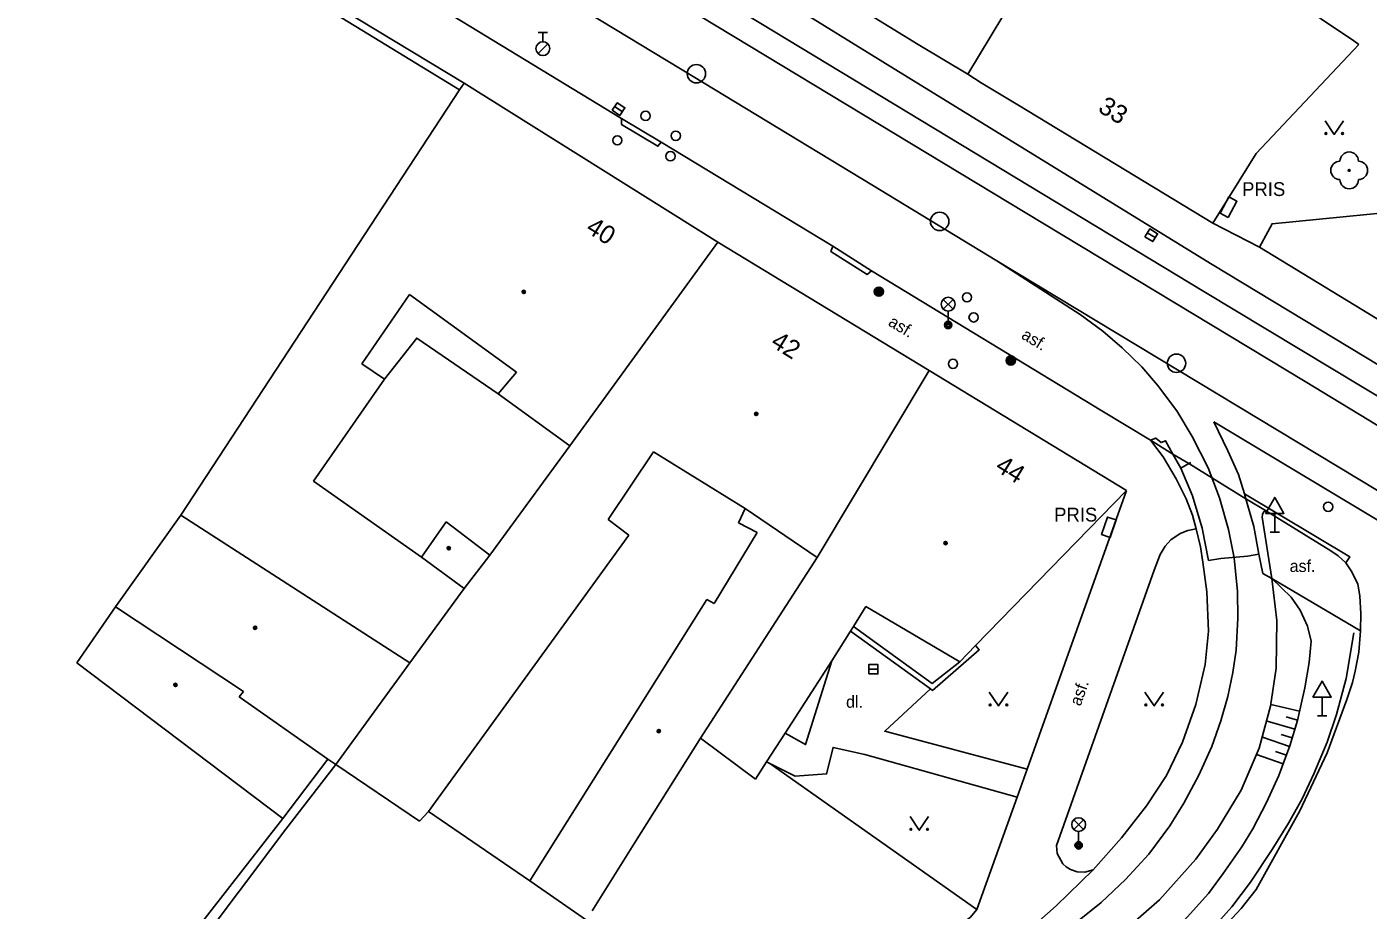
# Model space of a CAD drawing. Extents: x -598341 to -594502, y -1162301 to -1161406.
# Drawn here: x -597578.3 to -597505.5, y -1161674 to -1161626.1 of the extents above; entities that cross this region are included whole.
import ezdxf

# ---------------------------------------------------------------- set-up
doc = ezdxf.new("R2010")
doc.units = 0
for name, color, linetype in [('Vrstva 10', 7, 'Continuous'), ('Vrstva 11', 7, 'Continuous'), ('Vrstva 13', 7, 'Continuous'), ('Vrstva 14', 7, 'Continuous'), ('Vrstva 15', 7, 'Continuous'), ('Vrstva 22', 7, 'Continuous'), ('Vrstva 24', 7, 'Continuous'), ('Vrstva 25', 7, 'Continuous'), ('Vrstva 27', 7, 'Continuous'), ('Vrstva 28', 7, 'Continuous'), ('Vrstva 33', 7, 'Continuous'), ('Vrstva 34', 7, 'Continuous'), ('Vrstva 36', 7, 'Continuous'), ('Vrstva 39', 7, 'Continuous'), ('Vrstva 40', 7, 'Continuous'), ('Vrstva 41', 7, 'Continuous'), ('Vrstva 46', 7, 'Continuous'), ('Vrstva 5', 7, 'Continuous'), ('Vrstva 7', 7, 'Continuous'), ('Vrstva 9', 7, 'Continuous')]:
    doc.layers.add(name, color=color, linetype=linetype)

msp = doc.modelspace()

# ---------------------------------------------------------------- linework, layer by layer
at = {"layer": 'Vrstva 10'}
for p, q in [((-597548.62, -1161617.58), (-597530.95, -1161628.51)), ((-597562.74, -1161620.84), (-597545.98, -1161631.07)), ((-597545.98, -1161631.07), (-597543.83, -1161632.35)), ((-597543.83, -1161632.35), (-597534.51, -1161638)), ((-597534.51, -1161638), (-597532.42, -1161639.34)), ((-597532.42, -1161639.34), (-597519.92, -1161646.94)), ((-597519.92, -1161646.94), (-597517.28, -1161648.53))]:
    msp.add_line(p, q, dxfattribs=at)
for points in [[(-597530.95, -1161628.51), (-597513.94, -1161638.99), (-597475.81, -1161662.04)], [(-597517.28, -1161648.53), (-597516.07, -1161649.28)], [(-597516.07, -1161649.28), (-597515.2, -1161649.8)], [(-597515.2, -1161649.8), (-597512.1, -1161651.71)], [(-597512.1, -1161651.71), (-597512.07, -1161651.73), (-597511.05, -1161652.35)], [(-597511.05, -1161652.35), (-597507.5, -1161654.53)], [(-597507.5, -1161654.53), (-597507.1, -1161654.81), (-597506.69, -1161655.19)], [(-597506.69, -1161655.19), (-597506.39, -1161655.61), (-597506.03, -1161656.33), (-597505.92, -1161657), (-597505.87, -1161657.93), (-597505.88, -1161658.87)], [(-597513.89, -1161675.48), (-597513.09, -1161674.73), (-597512.36, -1161673.94), (-597511.54, -1161672.91), (-597509.17, -1161668.65), (-597507.7, -1161665.5), (-597506.62, -1161662.6), (-597506.32, -1161661.68), (-597506.17, -1161661.06), (-597505.98, -1161660.04), (-597505.88, -1161658.87)]]:
    msp.add_lwpolyline(points, dxfattribs=at)
at = {"layer": 'Vrstva 11'}
for p, q in [((-597511.37, -1161638.04), (-597513.89, -1161636.74)), ((-597511.37, -1161638.04), (-597498.1, -1161646.16)), ((-597515.64, -1161650.05), (-597515.2, -1161649.8)), ((-597515.2, -1161649.8), (-597515.09, -1161649.74)), ((-597510.7, -1161656.03), (-597511.22, -1161652.7)), ((-597510.7, -1161656.03), (-597505.88, -1161658.87)), ((-597526.71, -1161674), (-597537.94, -1161666.07)), ((-597524.52, -1161667.9), (-597523.98, -1161666.39)), ((-597550.96, -1161672.44), (-597556.45, -1161668.69))]:
    msp.add_line(p, q, dxfattribs=at)
for points in [[(-597491.79, -1161654.07), (-597514.39, -1161640.46), (-597547.21, -1161620.56), (-597565.99, -1161609.22), (-597585.64, -1161597.29), (-597623.42, -1161574.41), (-597631.49, -1161569.4)], [(-597511.37, -1161638.04), (-597510.68, -1161636.78), (-597501.51, -1161635.88), (-597502.86, -1161627.33)], [(-597545.98, -1161631.07), (-597545.98, -1161631.39), (-597544.01, -1161632.57), (-597543.83, -1161632.35)], [(-597534.51, -1161638), (-597534.62, -1161638.29), (-597532.66, -1161639.53), (-597532.42, -1161639.34)], [(-597552.68, -1161646.01), (-597557.09, -1161642.98), (-597558.85, -1161645.22)], [(-597513.84, -1161647.53), (-597495.43, -1161658.59)], [(-597513.84, -1161647.53), (-597513.08, -1161649.11), (-597512.5, -1161650.38), (-597512.18, -1161651.43)], [(-597517.28, -1161648.53), (-597517, -1161648.41), (-597516.71, -1161648.66), (-597516.46, -1161648.56), (-597516.07, -1161649.28)], [(-597514.8, -1161653.34), (-597515.01, -1161652.6), (-597515.35, -1161651.71), (-597515.88, -1161650.62), (-597516.6, -1161649.43), (-597517.28, -1161648.53)], [(-597516.07, -1161649.28), (-597515.64, -1161650.05)], [(-597515.64, -1161650.05), (-597515.01, -1161651.55), (-597514.47, -1161653.3), (-597514.14, -1161655.05)], [(-597523.98, -1161666.39), (-597518.58, -1161651.26)], [(-597506.69, -1161655.19), (-597506.46, -1161654.86), (-597512.18, -1161651.43)], [(-597512.18, -1161651.43), (-597512.1, -1161651.71)], [(-597512.1, -1161651.71), (-597512.03, -1161651.97), (-597511.68, -1161653.21), (-597511.41, -1161654.72)], [(-597511.22, -1161652.7), (-597511.21, -1161652.56), (-597511.15, -1161652.43), (-597511.05, -1161652.35)], [(-597520.4, -1161671.85), (-597518.85, -1161670.11), (-597517.5, -1161668.38), (-597516.42, -1161666.73), (-597515.55, -1161664.92), (-597514.82, -1161662.87), (-597514.31, -1161660.7), (-597514.14, -1161658.9), (-597514.22, -1161656.75), (-597514.44, -1161655.15), (-597514.56, -1161654.32), (-597514.8, -1161653.34)], [(-597517.09, -1161655.59), (-597516.76, -1161654.73), (-597516.49, -1161654.27), (-597516.17, -1161653.93), (-597515.68, -1161653.59), (-597515.25, -1161653.42), (-597514.8, -1161653.34)], [(-597514.14, -1161655.05), (-597513.46, -1161654.95), (-597512.02, -1161654.83), (-597511.41, -1161654.72)], [(-597511.41, -1161654.72), (-597511.18, -1161655.77), (-597510.7, -1161656.03)], [(-597517.09, -1161655.59), (-597522.38, -1161670.52), (-597522.34, -1161670.97)], [(-597529.22, -1161662.03), (-597533.55, -1161658.9)], [(-597529.22, -1161662.03), (-597529.11, -1161662.11), (-597526.57, -1161659.9), (-597526.77, -1161659.68)], [(-597534.57, -1161660.5), (-597536, -1161665.05), (-597537.11, -1161664.43)], [(-597523.98, -1161666.39), (-597531.7, -1161664.33), (-597529.22, -1161662.03)], [(-597524.52, -1161667.9), (-597532.78, -1161665.58), (-597534.5, -1161665.2), (-597534.86, -1161666.64), (-597536.56, -1161666.76), (-597537.94, -1161666.07)], [(-597537.94, -1161666.07), (-597538.11, -1161665.98)], [(-597526.71, -1161674), (-597524.52, -1161667.9)], [(-597522.34, -1161670.97), (-597522.03, -1161671.52), (-597521.85, -1161671.68), (-597521.62, -1161671.84), (-597521.26, -1161671.96), (-597520.84, -1161671.97), (-597520.4, -1161671.85)], [(-597520.4, -1161671.85), (-597522.4, -1161673.8), (-597523.64, -1161674.91), (-597543, -1161690.1)], [(-597526.71, -1161674), (-597527.05, -1161674.42), (-597531.78, -1161678.05), (-597534.55, -1161679.33), (-597543.36, -1161686.2), (-597543.66, -1161685.93)]]:
    msp.add_lwpolyline(points, dxfattribs=at)
at = {"layer": 'Vrstva 13'}
for p, q in [((-597623.58, -1161575.96), (-597524.08, -1161636.17)), ((-597495.31, -1161657.08), (-597525.62, -1161638.79))]:
    msp.add_line(p, q, dxfattribs=at)
for points in [[(-597525.62, -1161638.79), (-597532.4, -1161634.67), (-597542.09, -1161628.78), (-597553.46, -1161621.89), (-597567.32, -1161613.53), (-597583.27, -1161603.88), (-597607.87, -1161588.96), (-597620.98, -1161581.06)], [(-597492.81, -1161655.11), (-597508.89, -1161645.34), (-597524.08, -1161636.17)], [(-597518.64, -1161672.37), (-597517.38, -1161670.99), (-597516.24, -1161669.46), (-597515.47, -1161668.23), (-597514.65, -1161666.71), (-597513.96, -1161665.15), (-597513.47, -1161663.76), (-597513.08, -1161662.44), (-597512.82, -1161661.14), (-597512.64, -1161659.93), (-597512.55, -1161658.19), (-597512.56, -1161656.74), (-597512.74, -1161654.92), (-597513.04, -1161653.37), (-597513.53, -1161651.65), (-597514.16, -1161650.03), (-597515.02, -1161648.32), (-597515.86, -1161646.94), (-597516.9, -1161645.54), (-597517.76, -1161644.54), (-597518.81, -1161643.52), (-597519.87, -1161642.61), (-597521.09, -1161641.71), (-597525.62, -1161638.79)], [(-597542.6, -1161691.79), (-597519.96, -1161673.62), (-597518.64, -1161672.37)]]:
    msp.add_lwpolyline(points, dxfattribs=at)
at = {"layer": 'Vrstva 14'}
for points in [[(-597518.09, -1161674.62), (-597516.79, -1161673.47), (-597514.82, -1161671.27), (-597513.65, -1161669.65), (-597512.36, -1161667.52), (-597511.38, -1161665.25), (-597510.77, -1161662.96), (-597510.47, -1161660.9), (-597510.42, -1161658.32), (-597510.7, -1161656.03)], [(-597516.5, -1161675.57), (-597515.3, -1161674.41), (-597514.14, -1161673.13), (-597513.34, -1161672.05), (-597512.33, -1161670.6), (-597511.73, -1161669.63), (-597510.98, -1161668.2), (-597510.32, -1161666.72), (-597509.72, -1161665.11), (-597509.31, -1161663.75), (-597508.91, -1161661.97), (-597508.68, -1161660.6), (-597508.56, -1161659.44), (-597508.77, -1161658.62), (-597509.16, -1161657.75), (-597509.65, -1161657.04), (-597510.7, -1161656.03)]]:
    msp.add_lwpolyline(points, dxfattribs=at)
at = {"layer": 'Vrstva 15'}
for p, q in [((-597510.75, -1161662.88), (-597509.19, -1161663.24)), ((-597510.95, -1161663.77), (-597509.45, -1161664.21)), ((-597509.92, -1161663.55), (-597509.31, -1161663.73)), ((-597511.2, -1161664.64), (-597509.74, -1161665.16)), ((-597510.19, -1161664.51), (-597509.59, -1161664.69)), ((-597511.53, -1161665.59), (-597510.08, -1161666.1)), ((-597510.49, -1161665.43), (-597509.91, -1161665.63))]:
    msp.add_line(p, q, dxfattribs=at)
at = {"layer": 'Vrstva 22'}
msp.add_circle((-597506.5, -1161633.88), 0.05, dxfattribs=at)
for centre, start, end in [((-597506.5, -1161633.38), 0, 180), ((-597507, -1161633.88), 90, 270), ((-597506, -1161633.88), 270, 90), ((-597506.5, -1161634.38), 180, 0)]:
    msp.add_arc(centre, 0.5, start, end, dxfattribs=at)
at = {"layer": 'Vrstva 24'}
for points in [[(-597513.065, -1161636.438), (-597512.594, -1161635.556), (-597513.035, -1161635.321), (-597513.506, -1161636.203)], [(-597519.466, -1161653.804), (-597519.141, -1161652.858), (-597519.614, -1161652.696), (-597519.939, -1161653.642)]]:
    msp.add_lwpolyline(points, close=True, dxfattribs=at)
at = {"layer": 'Vrstva 25'}
for centre, radius in [((-597532.02, -1161640.46), 0.25), ((-597532.02, -1161640.46), 0.2), ((-597532.02, -1161640.46), 0.15), ((-597532.02, -1161640.46), 0.1), ((-597532.02, -1161640.46), 0.05), ((-597524.86, -1161644.2), 0.25), ((-597524.86, -1161644.2), 0.2), ((-597524.86, -1161644.2), 0.15), ((-597524.86, -1161644.2), 0.1), ((-597524.86, -1161644.2), 0.05)]:
    msp.add_circle(centre, radius, dxfattribs=at)
at = {"layer": 'Vrstva 27'}
for p, q in [((-597546.357, -1161630.41), (-597545.943, -1161630.69)), ((-597517.453, -1161637.27), (-597517.027, -1161637.53)), ((-597532.57, -1161660.96), (-597532.07, -1161660.96))]:
    msp.add_line(p, q, dxfattribs=at)
for points in [[(-597546.497, -1161630.618), (-597546.082, -1161630.897), (-597545.803, -1161630.482), (-597546.218, -1161630.203)], [(-597517.584, -1161637.483), (-597517.157, -1161637.744), (-597516.896, -1161637.317), (-597517.323, -1161637.056)], [(-597532.57, -1161661.21), (-597532.07, -1161661.21), (-597532.07, -1161660.71), (-597532.57, -1161660.71)]]:
    msp.add_lwpolyline(points, close=True, dxfattribs=at)
for centre in [(-597541.92, -1161628.63), (-597528.72, -1161636.65), (-597515.87, -1161644.35)]:
    msp.add_circle(centre, 0.5, dxfattribs=at)
at = {"layer": 'Vrstva 28'}
for p, q in [((-597550.5, -1161626.395), (-597550, -1161626.395)), ((-597550.25, -1161626.895), (-597550.25, -1161626.395)), ((-597550.508, -1161627.542), (-597549.978, -1161627.012))]:
    msp.add_line(p, q, dxfattribs=at)
for centre, radius in [((-597550.25, -1161627.27), 0.375), ((-597544.68, -1161630.92), 0.25), ((-597543.04, -1161632), 0.25), ((-597546.21, -1161632.25), 0.25), ((-597543.33, -1161633.11), 0.25), ((-597527.24, -1161640.77), 0.25), ((-597526.88, -1161641.86), 0.25), ((-597528, -1161644.38), 0.25), ((-597507.64, -1161652.14), 0.25)]:
    msp.add_circle(centre, radius, dxfattribs=at)
at = {"layer": 'Vrstva 33'}
for p, q in [((-597528.525, -1161641.41), (-597527.995, -1161640.88)), ((-597528.525, -1161640.88), (-597527.995, -1161641.41)), ((-597528.26, -1161641.52), (-597528.26, -1161642.27)), ((-597521.445, -1161669.66), (-597520.915, -1161669.13)), ((-597521.445, -1161669.13), (-597520.915, -1161669.66)), ((-597521.18, -1161669.77), (-597521.18, -1161670.52))]:
    msp.add_line(p, q, dxfattribs=at)
for centre, radius in [((-597528.26, -1161641.145), 0.375), ((-597528.26, -1161642.27), 0.2), ((-597528.26, -1161642.27), 0.145), ((-597528.26, -1161642.27), 0.0876), ((-597521.18, -1161669.395), 0.375), ((-597521.18, -1161670.52), 0.2), ((-597521.18, -1161670.52), 0.145), ((-597521.18, -1161670.52), 0.0876)]:
    msp.add_circle(centre, radius, dxfattribs=at)
at = {"layer": 'Vrstva 34'}
for p, q in [((-597510.54, -1161652.502), (-597510.54, -1161653.52)), ((-597510.79, -1161653.52), (-597510.29, -1161653.52)), ((-597507.97, -1161662.472), (-597507.97, -1161663.49)), ((-597508.22, -1161663.49), (-597507.72, -1161663.49))]:
    msp.add_line(p, q, dxfattribs=at)
for points in [[(-597511.04, -1161652.502), (-597510.04, -1161652.502), (-597510.54, -1161651.636)], [(-597508.47, -1161662.472), (-597507.47, -1161662.472), (-597507.97, -1161661.606)]]:
    msp.add_lwpolyline(points, close=True, dxfattribs=at)
at = {"layer": 'Vrstva 36'}
for points in [[(-597507.81, -1161631.18), (-597507.31, -1161631.93), (-597506.81, -1161631.18)], [(-597526.03, -1161662.2), (-597525.53, -1161662.95), (-597525.03, -1161662.2)], [(-597517.58, -1161662.2), (-597517.08, -1161662.95), (-597516.58, -1161662.2)], [(-597530.33, -1161668.95), (-597529.83, -1161669.7), (-597529.33, -1161668.95)]]:
    msp.add_lwpolyline(points, dxfattribs=at)
for centre in [(-597507.76, -1161631.879), (-597506.861, -1161631.879), (-597525.98, -1161662.9), (-597525.08, -1161662.9), (-597517.53, -1161662.9), (-597516.631, -1161662.9), (-597530.28, -1161669.65), (-597529.38, -1161669.65)]:
    msp.add_circle(centre, 0.05, dxfattribs=at)
at = {"layer": 'Vrstva 39'}
for centre, radius in [((-597551.29, -1161640.48), 0.09), ((-597551.29, -1161640.48), 0.0398), ((-597538.67, -1161647.1), 0.09), ((-597538.67, -1161647.1), 0.0398), ((-597555.36, -1161654.39), 0.09), ((-597555.36, -1161654.39), 0.0398), ((-597528.4, -1161654.11), 0.09), ((-597528.4, -1161654.11), 0.0398), ((-597565.87, -1161658.71), 0.09), ((-597565.87, -1161658.71), 0.0398), ((-597570.19, -1161661.81), 0.09), ((-597570.19, -1161661.81), 0.0398), ((-597543.96, -1161664.32), 0.09), ((-597543.96, -1161664.32), 0.0398)]:
    msp.add_circle(centre, radius, dxfattribs=at)
at = {"layer": 'Vrstva 5'}
for p, q in [((-597520.46, -1161617.48), (-597527.19, -1161628.66)), ((-597529.88, -1161627.05), (-597534.12, -1161624.44)), ((-597509.89, -1161624.4), (-597506.25, -1161626.85)), ((-597527.19, -1161628.66), (-597529.88, -1161627.05)), ((-597505.98, -1161627.05), (-597511.55, -1161632.97)), ((-597506.25, -1161626.85), (-597505.98, -1161627.05)), ((-597526.47, -1161629.13), (-597527.19, -1161628.66)), ((-597569.89, -1161652.59), (-597554.77, -1161629.51)), ((-597554.77, -1161629.51), (-597554.53, -1161629.15)), ((-597554.53, -1161629.15), (-597540.76, -1161637.77)), ((-597524.48, -1161630.32), (-597526.47, -1161629.13)), ((-597513.89, -1161636.74), (-597524.48, -1161630.32)), ((-597511.55, -1161632.97), (-597513.89, -1161636.74)), ((-597540.76, -1161637.77), (-597548.79, -1161648.84)), ((-597540.76, -1161637.77), (-597529.29, -1161644.75)), ((-597557.48, -1161640.62), (-597560.07, -1161644.38)), ((-597551.69, -1161644.83), (-597557.48, -1161640.62)), ((-597560.07, -1161644.38), (-597558.85, -1161645.22)), ((-597552.68, -1161646.01), (-597551.69, -1161644.83)), ((-597529.29, -1161644.75), (-597535.37, -1161654.9)), ((-597529.29, -1161644.75), (-597518.58, -1161651.26)), ((-597558.85, -1161645.22), (-597562.69, -1161650.75)), ((-597548.79, -1161648.84), (-597552.68, -1161646.01)), ((-597553.12, -1161654.76), (-597548.79, -1161648.84)), ((-597544.25, -1161649.15), (-597546.71, -1161652.83)), ((-597539.27, -1161652.24), (-597544.25, -1161649.15)), ((-597562.69, -1161650.75), (-597556.83, -1161654.88)), ((-597518.58, -1161651.26), (-597526.77, -1161659.68)), ((-597539.63, -1161653.01), (-597539.27, -1161652.24)), ((-597539.27, -1161652.24), (-597535.37, -1161654.9)), ((-597569.89, -1161652.59), (-597573.44, -1161657.57)), ((-597569.89, -1161652.59), (-597557.47, -1161660.61)), ((-597556.83, -1161654.88), (-597555.49, -1161652.96)), ((-597555.49, -1161652.96), (-597553.12, -1161654.76)), ((-597546.71, -1161652.83), (-597545.58, -1161653.68)), ((-597538.63, -1161653.54), (-597539.63, -1161653.01)), ((-597545.58, -1161653.68), (-597556.45, -1161668.69)), ((-597540.95, -1161657.39), (-597538.63, -1161653.54)), ((-597556.83, -1161654.88), (-597554.53, -1161656.58)), ((-597554.53, -1161656.58), (-597553.12, -1161654.76)), ((-597535.37, -1161654.9), (-597541.7, -1161664.71)), ((-597557.47, -1161660.61), (-597554.53, -1161656.58)), ((-597550.96, -1161672.44), (-597541.35, -1161657.17)), ((-597541.35, -1161657.17), (-597540.95, -1161657.39)), ((-597573.44, -1161657.57), (-597575.53, -1161660.61)), ((-597573.44, -1161657.57), (-597566.5, -1161662.16)), ((-597532.73, -1161657.56), (-597533.39, -1161658.64)), ((-597527.62, -1161660.55), (-597532.73, -1161657.56)), ((-597533.39, -1161658.64), (-597533.55, -1161658.9)), ((-597533.55, -1161658.9), (-597534.57, -1161660.5)), ((-597526.77, -1161659.68), (-597527.62, -1161660.55)), ((-597575.53, -1161660.61), (-597564.36, -1161669.06)), ((-597561.49, -1161666.13), (-597557.47, -1161660.61)), ((-597534.57, -1161660.5), (-597537.11, -1161664.43)), ((-597566.5, -1161662.16), (-597566.73, -1161662.46)), ((-597566.73, -1161662.46), (-597561.92, -1161665.84)), ((-597537.11, -1161664.43), (-597538.11, -1161665.98)), ((-597541.7, -1161664.71), (-597545.31, -1161670.45)), ((-597538.72, -1161666.92), (-597541.7, -1161664.71)), ((-597564.36, -1161669.06), (-597561.92, -1161665.84)), ((-597561.92, -1161665.84), (-597561.49, -1161666.13)), ((-597538.11, -1161665.98), (-597538.72, -1161666.92)), ((-597556.94, -1161669.2), (-597561.49, -1161666.13)), ((-597556.45, -1161668.69), (-597556.94, -1161669.2)), ((-597545.31, -1161670.45), (-597547.57, -1161674.08)), ((-597547.88, -1161674.59), (-597550.96, -1161672.44))]:
    msp.add_line(p, q, dxfattribs=at)
at = {"layer": 'Vrstva 7'}
for points in [[(-597565.94, -1161622.24), (-597554.53, -1161629.15)], [(-597566.12, -1161622.55), (-597554.77, -1161629.51)], [(-597527.62, -1161660.55), (-597529.13, -1161661.73), (-597533.39, -1161658.64)], [(-597574.49, -1161683.02), (-597572.48, -1161680.59), (-597571.95, -1161679.97), (-597564.2, -1161669.64), (-597561.49, -1161666.13)], [(-597564.36, -1161669.06), (-597572.53, -1161679.56), (-597575.03, -1161682.8), (-597574.49, -1161683.02)]]:
    msp.add_lwpolyline(points, dxfattribs=at)
at = {"layer": 'Vrstva 9'}
msp.add_lwpolyline([(-597514.26, -1161675.28), (-597513.63, -1161674.7), (-597512.87, -1161673.86), (-597511.86, -1161672.52), (-597510.68, -1161670.75), (-597509.79, -1161669.32), (-597509.06, -1161667.99), (-597508.41, -1161666.63), (-597507.69, -1161664.92), (-597507.18, -1161663.41), (-597506.66, -1161661.46), (-597506.24, -1161658.98)], dxfattribs=at)

# ---------------------------------------------------------------- texts
at = {"layer": 'Vrstva 40'}
for rotation, p in [(329.03147, (-597531.56, -1161642.27)), (328.67408, (-597524.34, -1161642.97)), (70.48974, (-597521.08, -1161663))]:
    msp.add_text('asf.', height=0.65, rotation=rotation, dxfattribs=at).set_placement(p)
for s, p in [('asf.', (-597509.73, -1161655.68)), ('dl.', (-597533.8, -1161663.05))]:
    msp.add_text(s, height=0.65, dxfattribs=at).set_placement(p)
at = {"layer": 'Vrstva 41'}
for p in [(-597512.31, -1161635.27), (-597522.51, -1161652.94)]:
    msp.add_text('PRIS', height=0.75, dxfattribs=at).set_placement(p)
at = {"layer": 'Vrstva 46'}
for s, height, rotation, p in [('33', 1, 328.56, (-597520.19, -1161630.65)), ('40', 0.9999, 328.2, (-597547.98, -1161637.19)), ('42', 0.9999, 328.2, (-597537.95, -1161643.39)), ('44', 0.9999, 328.2, (-597525.77, -1161650.14))]:
    msp.add_text(s, height=height, rotation=rotation, dxfattribs=at).set_placement(p)

doc.saveas('drawing.dxf')
